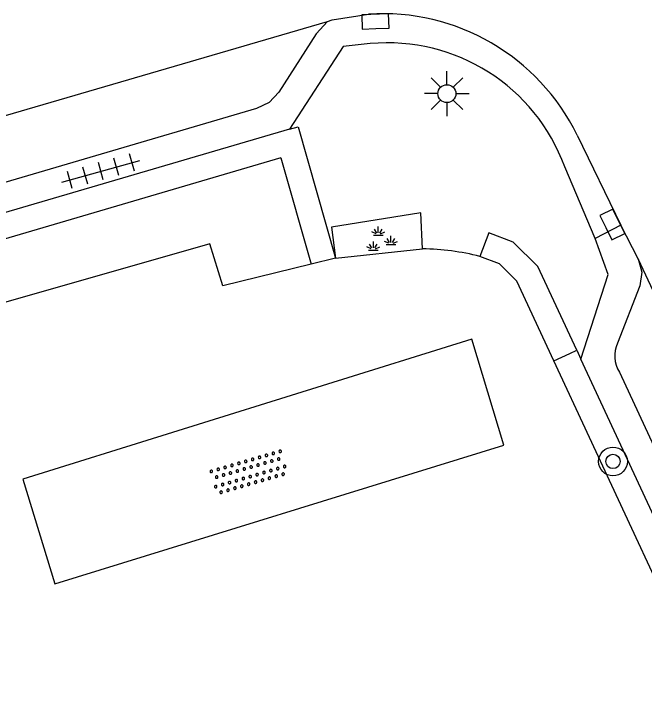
# Model space of a CAD drawing. Extents: x 136000 to 138005, y 398500 to 400500.
# Drawn here: x 137568.12 to 137585.7, y 399101.56 to 399120.64 of the extents above; entities that cross this region are included whole.
import ezdxf

# ---------------------------------------------------------------- set-up
doc = ezdxf.new("R2010")
doc.units = 0
for name, color, linetype in [('gg-knt-verharding', 7, 'Continuous'), ('gg-knt-verharding nz', 7, 'Continuous'), ('gt-grn-groengrens', 7, 'Continuous'), ('gt-symb-boom', 7, 'Continuous'), ('gt-symb-groenvak', 7, 'Continuous'), ('gt-symb-kolk', 7, 'Continuous'), ('gt-symb-lichtmast', 7, 'Continuous'), ('gt-symb-overige verharding', 7, 'Continuous'), ('gt-symb-tegel verharding', 7, 'Continuous')]:
    doc.layers.add(name, color=color, linetype=linetype)

# ---------------------------------------------------------------- blocks, each defined once
blk = doc.blocks.new('gt0-BOOM')
at = {"layer": 'gt-symb-boom'}
for radius in [0.4, 0.2]:
    blk.add_circle((0, 0), radius, dxfattribs=at)
blk = doc.blocks.new('gt0-TEG1')
at = {"layer": 'gt-symb-tegel verharding'}
for p, q in [((-0.9, -0.25), (-0.9, 0.25)), ((-0.45, -0.25), (-0.45, 0.25)), ((0, -0.25), (0, 0.25)), ((0.45, -0.25), (0.45, 0.25)), ((0.9, -0.25), (0.9, 0.25)), ((-1.125, 0), (1.125, 0))]:
    blk.add_line(p, q, dxfattribs=at)
blk = doc.blocks.new('gt0-KOLK')
at = {"layer": 'gt-symb-kolk'}
blk.add_lwpolyline([(0, 0), (0.375, 0), (0.375, 0.4), (-0.375, 0.4), (-0.375, 0), (0, 0)], dxfattribs=at)
blk = doc.blocks.new('gt0-LMAST')
at = {"layer": 'gt-symb-lichtmast'}
for p, q in [((-0.005, 0.246), (-0.005, 0.621)), ((-0.182, 0.173), (-0.447, 0.438)), ((0.172, 0.173), (0.437, 0.438)), ((-0.255, -0.004), (-0.63, -0.004)), ((-0.182, -0.181), (-0.447, -0.446)), ((0.437, -0.446), (0.172, -0.181)), ((0.245, -0.004), (0.62, -0.004)), ((-0.005, -0.254), (-0.005, -0.629))]:
    blk.add_line(p, q, dxfattribs=at)
blk.add_circle((-0.005, -0.004), 0.25, dxfattribs=at)
blk = doc.blocks.new('gt0-OVH')
at = {"layer": 'gt-symb-overige verharding'}
for points in [[(-0.972, 0.298), (-0.967, 0.308), (-0.965, 0.319), (-0.966, 0.33), (-0.971, 0.34), (-0.978, 0.348), (-0.988, 0.353), (-0.999, 0.355), (-1.01, 0.354), (-1.02, 0.349), (-1.028, 0.342), (-1.033, 0.332), (-1.035, 0.321), (-1.034, 0.31), (-1.029, 0.3), (-1.022, 0.292), (-1.012, 0.287), (-1.001, 0.285), (-0.99, 0.286), (-0.98, 0.291)], [(-0.772, 0.298), (-0.767, 0.308), (-0.765, 0.319), (-0.766, 0.33), (-0.771, 0.34), (-0.778, 0.348), (-0.788, 0.353), (-0.799, 0.355), (-0.81, 0.354), (-0.82, 0.349), (-0.828, 0.342), (-0.833, 0.332), (-0.835, 0.321), (-0.834, 0.31), (-0.829, 0.3), (-0.822, 0.292), (-0.812, 0.287), (-0.801, 0.285), (-0.79, 0.286), (-0.78, 0.291)], [(-0.572, 0.298), (-0.567, 0.308), (-0.565, 0.319), (-0.566, 0.33), (-0.571, 0.34), (-0.578, 0.348), (-0.588, 0.353), (-0.599, 0.355), (-0.61, 0.354), (-0.62, 0.349), (-0.628, 0.342), (-0.633, 0.332), (-0.635, 0.321), (-0.634, 0.31), (-0.629, 0.3), (-0.622, 0.292), (-0.612, 0.287), (-0.601, 0.285), (-0.59, 0.286), (-0.58, 0.291)], [(-0.372, 0.298), (-0.367, 0.308), (-0.365, 0.319), (-0.366, 0.33), (-0.371, 0.34), (-0.378, 0.348), (-0.388, 0.353), (-0.399, 0.355), (-0.41, 0.354), (-0.42, 0.349), (-0.428, 0.342), (-0.433, 0.332), (-0.435, 0.321), (-0.434, 0.31), (-0.429, 0.3), (-0.422, 0.292), (-0.412, 0.287), (-0.401, 0.285), (-0.39, 0.286), (-0.38, 0.291)], [(-0.172, 0.298), (-0.167, 0.308), (-0.165, 0.319), (-0.166, 0.33), (-0.171, 0.34), (-0.178, 0.348), (-0.188, 0.353), (-0.199, 0.355), (-0.21, 0.354), (-0.22, 0.349), (-0.228, 0.342), (-0.233, 0.332), (-0.235, 0.321), (-0.234, 0.31), (-0.229, 0.3), (-0.222, 0.292), (-0.212, 0.287), (-0.201, 0.285), (-0.19, 0.286), (-0.18, 0.291)], [(0.028, 0.298), (0.033, 0.308), (0.035, 0.319), (0.034, 0.33), (0.029, 0.34), (0.022, 0.348), (0.012, 0.353), (0.001, 0.355), (-0.01, 0.354), (-0.02, 0.349), (-0.028, 0.342), (-0.033, 0.332), (-0.035, 0.321), (-0.034, 0.31), (-0.029, 0.3), (-0.022, 0.292), (-0.012, 0.287), (-0.001, 0.285), (0.01, 0.286), (0.02, 0.291)], [(0.228, 0.298), (0.233, 0.308), (0.235, 0.319), (0.234, 0.33), (0.229, 0.34), (0.222, 0.348), (0.212, 0.353), (0.201, 0.355), (0.19, 0.354), (0.18, 0.349), (0.172, 0.342), (0.167, 0.332), (0.165, 0.321), (0.166, 0.31), (0.171, 0.3), (0.178, 0.292), (0.188, 0.287), (0.199, 0.285), (0.21, 0.286), (0.22, 0.291)], [(0.428, 0.298), (0.433, 0.308), (0.435, 0.319), (0.434, 0.33), (0.429, 0.34), (0.422, 0.348), (0.412, 0.353), (0.401, 0.355), (0.39, 0.354), (0.38, 0.349), (0.372, 0.342), (0.367, 0.332), (0.365, 0.321), (0.366, 0.31), (0.371, 0.3), (0.378, 0.292), (0.388, 0.287), (0.399, 0.285), (0.41, 0.286), (0.42, 0.291)], [(0.628, 0.298), (0.633, 0.308), (0.635, 0.319), (0.634, 0.33), (0.629, 0.34), (0.622, 0.348), (0.612, 0.353), (0.601, 0.355), (0.59, 0.354), (0.58, 0.349), (0.572, 0.342), (0.567, 0.332), (0.565, 0.321), (0.566, 0.31), (0.571, 0.3), (0.578, 0.292), (0.588, 0.287), (0.599, 0.285), (0.61, 0.286), (0.62, 0.291)], [(0.828, 0.298), (0.833, 0.308), (0.835, 0.319), (0.834, 0.33), (0.829, 0.34), (0.822, 0.348), (0.812, 0.353), (0.801, 0.355), (0.79, 0.354), (0.78, 0.349), (0.772, 0.342), (0.767, 0.332), (0.765, 0.321), (0.766, 0.31), (0.771, 0.3), (0.778, 0.292), (0.788, 0.287), (0.799, 0.285), (0.81, 0.286), (0.82, 0.291)], [(1.028, 0.298), (1.033, 0.308), (1.035, 0.319), (1.034, 0.33), (1.029, 0.34), (1.022, 0.348), (1.012, 0.353), (1.001, 0.355), (0.99, 0.354), (0.98, 0.349), (0.972, 0.342), (0.967, 0.332), (0.965, 0.321), (0.966, 0.31), (0.971, 0.3), (0.978, 0.292), (0.988, 0.287), (0.999, 0.285), (1.01, 0.286), (1.02, 0.291)], [(-0.872, 0.106), (-0.867, 0.116), (-0.865, 0.126), (-0.866, 0.137), (-0.871, 0.147), (-0.878, 0.156), (-0.888, 0.161), (-0.899, 0.163), (-0.91, 0.162), (-0.92, 0.157), (-0.928, 0.15), (-0.933, 0.14), (-0.935, 0.129), (-0.934, 0.118), (-0.929, 0.108), (-0.922, 0.1), (-0.912, 0.095), (-0.901, 0.092), (-0.89, 0.094), (-0.88, 0.098)], [(-0.672, 0.106), (-0.667, 0.116), (-0.665, 0.126), (-0.666, 0.137), (-0.671, 0.147), (-0.678, 0.156), (-0.688, 0.161), (-0.699, 0.163), (-0.71, 0.162), (-0.72, 0.157), (-0.728, 0.15), (-0.733, 0.14), (-0.735, 0.129), (-0.734, 0.118), (-0.729, 0.108), (-0.722, 0.1), (-0.712, 0.095), (-0.701, 0.092), (-0.69, 0.094), (-0.68, 0.098)], [(-0.472, 0.106), (-0.467, 0.116), (-0.465, 0.126), (-0.466, 0.137), (-0.471, 0.147), (-0.478, 0.156), (-0.488, 0.161), (-0.499, 0.163), (-0.51, 0.162), (-0.52, 0.157), (-0.528, 0.15), (-0.533, 0.14), (-0.535, 0.129), (-0.534, 0.118), (-0.529, 0.108), (-0.522, 0.1), (-0.512, 0.095), (-0.501, 0.092), (-0.49, 0.094), (-0.48, 0.098)], [(-0.272, 0.106), (-0.267, 0.116), (-0.265, 0.126), (-0.266, 0.137), (-0.271, 0.147), (-0.278, 0.156), (-0.288, 0.161), (-0.299, 0.163), (-0.31, 0.162), (-0.32, 0.157), (-0.328, 0.15), (-0.333, 0.14), (-0.335, 0.129), (-0.334, 0.118), (-0.329, 0.108), (-0.322, 0.1), (-0.312, 0.095), (-0.301, 0.092), (-0.29, 0.094), (-0.28, 0.098)], [(-0.072, 0.106), (-0.067, 0.116), (-0.065, 0.126), (-0.066, 0.137), (-0.071, 0.147), (-0.078, 0.156), (-0.088, 0.161), (-0.099, 0.163), (-0.11, 0.162), (-0.12, 0.157), (-0.128, 0.15), (-0.133, 0.14), (-0.135, 0.129), (-0.134, 0.118), (-0.129, 0.108), (-0.122, 0.1), (-0.112, 0.095), (-0.101, 0.092), (-0.09, 0.094), (-0.08, 0.098)], [(0.128, 0.106), (0.133, 0.116), (0.135, 0.126), (0.134, 0.137), (0.129, 0.147), (0.122, 0.156), (0.112, 0.161), (0.101, 0.163), (0.09, 0.162), (0.08, 0.157), (0.072, 0.15), (0.067, 0.14), (0.065, 0.129), (0.066, 0.118), (0.071, 0.108), (0.078, 0.1), (0.088, 0.095), (0.099, 0.092), (0.11, 0.094), (0.12, 0.098)], [(0.328, 0.106), (0.333, 0.116), (0.335, 0.126), (0.334, 0.137), (0.329, 0.147), (0.322, 0.156), (0.312, 0.161), (0.301, 0.163), (0.29, 0.162), (0.28, 0.157), (0.272, 0.15), (0.267, 0.14), (0.265, 0.129), (0.266, 0.118), (0.271, 0.108), (0.278, 0.1), (0.288, 0.095), (0.299, 0.092), (0.31, 0.094), (0.32, 0.098)], [(0.528, 0.106), (0.533, 0.116), (0.535, 0.126), (0.534, 0.137), (0.529, 0.147), (0.522, 0.156), (0.512, 0.161), (0.501, 0.163), (0.49, 0.162), (0.48, 0.157), (0.472, 0.15), (0.467, 0.14), (0.465, 0.129), (0.466, 0.118), (0.471, 0.108), (0.478, 0.1), (0.488, 0.095), (0.499, 0.092), (0.51, 0.094), (0.52, 0.098)], [(0.728, 0.106), (0.733, 0.116), (0.735, 0.126), (0.734, 0.137), (0.729, 0.147), (0.722, 0.156), (0.712, 0.161), (0.701, 0.163), (0.69, 0.162), (0.68, 0.157), (0.672, 0.15), (0.667, 0.14), (0.665, 0.129), (0.666, 0.118), (0.671, 0.108), (0.678, 0.1), (0.688, 0.095), (0.699, 0.092), (0.71, 0.094), (0.72, 0.098)], [(0.928, 0.106), (0.933, 0.116), (0.935, 0.126), (0.934, 0.137), (0.929, 0.147), (0.922, 0.156), (0.912, 0.161), (0.901, 0.163), (0.89, 0.162), (0.88, 0.157), (0.872, 0.15), (0.867, 0.14), (0.865, 0.129), (0.866, 0.118), (0.871, 0.108), (0.878, 0.1), (0.888, 0.095), (0.899, 0.092), (0.91, 0.094), (0.92, 0.098)], [(-0.972, -0.142), (-0.967, -0.132), (-0.965, -0.121), (-0.966, -0.11), (-0.971, -0.1), (-0.978, -0.092), (-0.988, -0.087), (-0.999, -0.085), (-1.01, -0.086), (-1.02, -0.091), (-1.028, -0.098), (-1.033, -0.108), (-1.035, -0.119), (-1.034, -0.13), (-1.029, -0.14), (-1.022, -0.148), (-1.012, -0.153), (-1.001, -0.155), (-0.99, -0.154), (-0.98, -0.149)], [(-0.772, -0.142), (-0.767, -0.132), (-0.765, -0.121), (-0.766, -0.11), (-0.771, -0.1), (-0.778, -0.092), (-0.788, -0.087), (-0.799, -0.085), (-0.81, -0.086), (-0.82, -0.091), (-0.828, -0.098), (-0.833, -0.108), (-0.835, -0.119), (-0.834, -0.13), (-0.829, -0.14), (-0.822, -0.148), (-0.812, -0.153), (-0.801, -0.155), (-0.79, -0.154), (-0.78, -0.149)], [(-0.572, -0.142), (-0.567, -0.132), (-0.565, -0.121), (-0.566, -0.11), (-0.571, -0.1), (-0.578, -0.092), (-0.588, -0.087), (-0.599, -0.085), (-0.61, -0.086), (-0.62, -0.091), (-0.628, -0.098), (-0.633, -0.108), (-0.635, -0.119), (-0.634, -0.13), (-0.629, -0.14), (-0.622, -0.148), (-0.612, -0.153), (-0.601, -0.155), (-0.59, -0.154), (-0.58, -0.149)], [(-0.372, -0.142), (-0.367, -0.132), (-0.365, -0.121), (-0.366, -0.11), (-0.371, -0.1), (-0.378, -0.092), (-0.388, -0.087), (-0.399, -0.085), (-0.41, -0.086), (-0.42, -0.091), (-0.428, -0.098), (-0.433, -0.108), (-0.435, -0.119), (-0.434, -0.13), (-0.429, -0.14), (-0.422, -0.148), (-0.412, -0.153), (-0.401, -0.155), (-0.39, -0.154), (-0.38, -0.149)], [(-0.172, -0.142), (-0.167, -0.132), (-0.165, -0.121), (-0.166, -0.11), (-0.171, -0.1), (-0.178, -0.092), (-0.188, -0.087), (-0.199, -0.085), (-0.21, -0.086), (-0.22, -0.091), (-0.228, -0.098), (-0.233, -0.108), (-0.235, -0.119), (-0.234, -0.13), (-0.229, -0.14), (-0.222, -0.148), (-0.212, -0.153), (-0.201, -0.155), (-0.19, -0.154), (-0.18, -0.149)], [(0.028, -0.142), (0.033, -0.132), (0.035, -0.121), (0.034, -0.11), (0.029, -0.1), (0.022, -0.092), (0.012, -0.087), (0.001, -0.085), (-0.01, -0.086), (-0.02, -0.091), (-0.028, -0.098), (-0.033, -0.108), (-0.035, -0.119), (-0.034, -0.13), (-0.029, -0.14), (-0.022, -0.148), (-0.012, -0.153), (-0.001, -0.155), (0.01, -0.154), (0.02, -0.149)], [(0.228, -0.142), (0.233, -0.132), (0.235, -0.121), (0.234, -0.11), (0.229, -0.1), (0.222, -0.092), (0.212, -0.087), (0.201, -0.085), (0.19, -0.086), (0.18, -0.091), (0.172, -0.098), (0.167, -0.108), (0.165, -0.119), (0.166, -0.13), (0.171, -0.14), (0.178, -0.148), (0.188, -0.153), (0.199, -0.155), (0.21, -0.154), (0.22, -0.149)], [(0.428, -0.142), (0.433, -0.132), (0.435, -0.121), (0.434, -0.11), (0.429, -0.1), (0.422, -0.092), (0.412, -0.087), (0.401, -0.085), (0.39, -0.086), (0.38, -0.091), (0.372, -0.098), (0.367, -0.108), (0.365, -0.119), (0.366, -0.13), (0.371, -0.14), (0.378, -0.148), (0.388, -0.153), (0.399, -0.155), (0.41, -0.154), (0.42, -0.149)], [(0.628, -0.142), (0.633, -0.132), (0.635, -0.121), (0.634, -0.11), (0.629, -0.1), (0.622, -0.092), (0.612, -0.087), (0.601, -0.085), (0.59, -0.086), (0.58, -0.091), (0.572, -0.098), (0.567, -0.108), (0.565, -0.119), (0.566, -0.13), (0.571, -0.14), (0.578, -0.148), (0.588, -0.153), (0.599, -0.155), (0.61, -0.154), (0.62, -0.149)], [(0.828, -0.142), (0.833, -0.132), (0.835, -0.121), (0.834, -0.11), (0.829, -0.1), (0.822, -0.092), (0.812, -0.087), (0.801, -0.085), (0.79, -0.086), (0.78, -0.091), (0.772, -0.098), (0.767, -0.108), (0.765, -0.119), (0.766, -0.13), (0.771, -0.14), (0.778, -0.148), (0.788, -0.153), (0.799, -0.155), (0.81, -0.154), (0.82, -0.149)], [(1.028, -0.142), (1.033, -0.132), (1.035, -0.121), (1.034, -0.11), (1.029, -0.1), (1.022, -0.092), (1.012, -0.087), (1.001, -0.085), (0.99, -0.086), (0.98, -0.091), (0.972, -0.098), (0.967, -0.108), (0.965, -0.119), (0.966, -0.13), (0.971, -0.14), (0.978, -0.148), (0.988, -0.153), (0.999, -0.155), (1.01, -0.154), (1.02, -0.149)], [(-0.872, -0.334), (-0.867, -0.324), (-0.865, -0.314), (-0.866, -0.303), (-0.871, -0.293), (-0.878, -0.284), (-0.888, -0.279), (-0.899, -0.277), (-0.91, -0.278), (-0.92, -0.283), (-0.928, -0.29), (-0.933, -0.3), (-0.935, -0.311), (-0.934, -0.322), (-0.929, -0.332), (-0.922, -0.34), (-0.912, -0.345), (-0.901, -0.348), (-0.89, -0.346), (-0.88, -0.342)], [(-0.672, -0.334), (-0.667, -0.324), (-0.665, -0.314), (-0.666, -0.303), (-0.671, -0.293), (-0.678, -0.284), (-0.688, -0.279), (-0.699, -0.277), (-0.71, -0.278), (-0.72, -0.283), (-0.728, -0.29), (-0.733, -0.3), (-0.735, -0.311), (-0.734, -0.322), (-0.729, -0.332), (-0.722, -0.34), (-0.712, -0.345), (-0.701, -0.348), (-0.69, -0.346), (-0.68, -0.342)], [(-0.472, -0.334), (-0.467, -0.324), (-0.465, -0.314), (-0.466, -0.303), (-0.471, -0.293), (-0.478, -0.284), (-0.488, -0.279), (-0.499, -0.277), (-0.51, -0.278), (-0.52, -0.283), (-0.528, -0.29), (-0.533, -0.3), (-0.535, -0.311), (-0.534, -0.322), (-0.529, -0.332), (-0.522, -0.34), (-0.512, -0.345), (-0.501, -0.348), (-0.49, -0.346), (-0.48, -0.342)], [(-0.272, -0.334), (-0.267, -0.324), (-0.265, -0.314), (-0.266, -0.303), (-0.271, -0.293), (-0.278, -0.284), (-0.288, -0.279), (-0.299, -0.277), (-0.31, -0.278), (-0.32, -0.283), (-0.328, -0.29), (-0.333, -0.3), (-0.335, -0.311), (-0.334, -0.322), (-0.329, -0.332), (-0.322, -0.34), (-0.312, -0.345), (-0.301, -0.348), (-0.29, -0.346), (-0.28, -0.342)], [(-0.072, -0.334), (-0.067, -0.324), (-0.065, -0.314), (-0.066, -0.303), (-0.071, -0.293), (-0.078, -0.284), (-0.088, -0.279), (-0.099, -0.277), (-0.11, -0.278), (-0.12, -0.283), (-0.128, -0.29), (-0.133, -0.3), (-0.135, -0.311), (-0.134, -0.322), (-0.129, -0.332), (-0.122, -0.34), (-0.112, -0.345), (-0.101, -0.348), (-0.09, -0.346), (-0.08, -0.342)], [(0.128, -0.334), (0.133, -0.324), (0.135, -0.314), (0.134, -0.303), (0.129, -0.293), (0.122, -0.284), (0.112, -0.279), (0.101, -0.277), (0.09, -0.278), (0.08, -0.283), (0.072, -0.29), (0.067, -0.3), (0.065, -0.311), (0.066, -0.322), (0.071, -0.332), (0.078, -0.34), (0.088, -0.345), (0.099, -0.348), (0.11, -0.346), (0.12, -0.342)], [(0.328, -0.334), (0.333, -0.324), (0.335, -0.314), (0.334, -0.303), (0.329, -0.293), (0.322, -0.284), (0.312, -0.279), (0.301, -0.277), (0.29, -0.278), (0.28, -0.283), (0.272, -0.29), (0.267, -0.3), (0.265, -0.311), (0.266, -0.322), (0.271, -0.332), (0.278, -0.34), (0.288, -0.345), (0.299, -0.348), (0.31, -0.346), (0.32, -0.342)], [(0.528, -0.334), (0.533, -0.324), (0.535, -0.314), (0.534, -0.303), (0.529, -0.293), (0.522, -0.284), (0.512, -0.279), (0.501, -0.277), (0.49, -0.278), (0.48, -0.283), (0.472, -0.29), (0.467, -0.3), (0.465, -0.311), (0.466, -0.322), (0.471, -0.332), (0.478, -0.34), (0.488, -0.345), (0.499, -0.348), (0.51, -0.346), (0.52, -0.342)], [(0.728, -0.334), (0.733, -0.324), (0.735, -0.314), (0.734, -0.303), (0.729, -0.293), (0.722, -0.284), (0.712, -0.279), (0.701, -0.277), (0.69, -0.278), (0.68, -0.283), (0.672, -0.29), (0.667, -0.3), (0.665, -0.311), (0.666, -0.322), (0.671, -0.332), (0.678, -0.34), (0.688, -0.345), (0.699, -0.348), (0.71, -0.346), (0.72, -0.342)], [(0.928, -0.334), (0.933, -0.324), (0.935, -0.314), (0.934, -0.303), (0.929, -0.293), (0.922, -0.284), (0.912, -0.279), (0.901, -0.277), (0.89, -0.278), (0.88, -0.283), (0.872, -0.29), (0.867, -0.3), (0.865, -0.311), (0.866, -0.322), (0.871, -0.332), (0.878, -0.34), (0.888, -0.345), (0.899, -0.348), (0.91, -0.346), (0.92, -0.342)]]:
    blk.add_lwpolyline(points, close=True, dxfattribs=at)
blk = doc.blocks.new('gt0-GRVAK')
at = {"layer": 'gt-symb-groenvak'}
for p, q in [((-0.047, 0.214), (-0.047, 0.393)), ((-0.11, 0.189), (-0.228, 0.24)), ((-0.091, 0.211), (-0.156, 0.322)), ((-0.004, 0.211), (0.061, 0.322)), ((0.015, 0.189), (0.133, 0.24)), ((-0.182, 0.153), (0.088, 0.153)), ((0.262, -0.052), (0.197, 0.059)), ((0.305, -0.049), (0.305, 0.13)), ((0.349, -0.052), (0.414, 0.059)), ((-0.245, -0.228), (-0.363, -0.177)), ((-0.226, -0.206), (-0.291, -0.095)), ((-0.183, -0.203), (-0.183, -0.024)), ((-0.139, -0.206), (-0.074, -0.095)), ((-0.12, -0.228), (-0.002, -0.177)), ((0.243, -0.074), (0.125, -0.023)), ((0.17, -0.11), (0.441, -0.11)), ((0.368, -0.074), (0.486, -0.023)), ((-0.318, -0.264), (-0.047, -0.264))]:
    blk.add_line(p, q, dxfattribs=at)

msp = doc.modelspace()

# ---------------------------------------------------------------- linework, layer by layer
at = {"layer": 'gg-knt-verharding'}
for p, q in [((137575.81, 399117.416), (137564.784, 399114.187)), ((137583.824, 399117.247), (137585.039, 399114.745)), ((137584.323, 399114.374), (137583.479, 399116.368)), ((137585.039, 399114.745), (137584.323, 399114.374)), ((137585.529, 399113.808), (137585.039, 399114.745)), ((137605.658, 399064.193), (137583.928, 399111.007))]:
    msp.add_line(p, q, dxfattribs=at)
for points in [[(137576.871, 399120.415), (137576.997, 399120.469), (137578.009, 399120.623)], [(137576.871, 399120.415), (137576.551, 399120.073), (137575.514, 399118.449), (137575.244, 399118.158), (137574.884, 399117.99), (137565.27, 399115.167), (137564.869, 399115.157), (137564.482, 399115.266), (137562.73, 399116.202), (137562.48, 399116.232)], [(137578.059, 399119.803), (137577.302, 399119.719), (137575.81, 399117.416)], [(137583.928, 399111.007), (137584.692, 399113.368), (137584.323, 399114.374)], [(137585.529, 399113.808), (137585.624, 399113.433), (137585.571, 399113.049), (137584.951, 399111.451)], [(137581.781, 399108.61), (137580.887, 399111.568), (137568.371, 399107.666), (137569.269, 399104.753), (137581.781, 399108.61)], [(137585.006, 399110.651), (137606.08, 399065.242), (137606.321, 399064.919), (137606.677, 399064.728), (137608.222, 399064.159), (137608.557, 399063.96), (137608.788, 399063.645)]]:
    msp.add_lwpolyline(points, dxfattribs=at)
for centre, radius, start, end in [((137578.407, 399114.612), 6.024, 25.9381, 93.7858), ((137578.541, 399114.57), 5.255, 20.0041, 95.2658), ((137585.7, 399111.101), 0.827, 154.9208, 212.945)]:
    msp.add_arc(centre, radius, start, end, dxfattribs=at)
at = {"layer": 'gg-knt-verharding nz'}
for p, q in [((137562.48, 399116.232), (137576.871, 399120.415)), ((137608.788, 399063.645), (137585.529, 399113.808))]:
    msp.add_line(p, q, dxfattribs=at)
at = {"layer": 'gt-grn-groengrens'}
for p, q in [((137575.567, 399116.615), (137564.981, 399113.515)), ((137575.567, 399116.615), (137576.414, 399113.661)), ((137577.089, 399113.828), (137579.519, 399114.082)), ((137577.089, 399113.828), (137576.414, 399113.661)), ((137583.812, 399111.256), (137583.928, 399111.007)), ((137605.144, 399063.637), (137583.177, 399110.961))]:
    msp.add_line(p, q, dxfattribs=at)
for points in [[(137575.81, 399117.416), (137576.047, 399117.483), (137577.089, 399113.828)], [(137579.519, 399114.082), (137579.472, 399115.084), (137576.98, 399114.692), (137577.089, 399113.828)], [(137583.812, 399111.256), (137582.726, 399113.596), (137582.044, 399114.265), (137581.365, 399114.525), (137581.115, 399113.871)], [(137576.414, 399113.661), (137573.951, 399113.054), (137573.587, 399114.227), (137566.269, 399112.132)], [(137583.177, 399110.961), (137582.145, 399113.186), (137581.658, 399113.663), (137581.115, 399113.871)], [(137583.177, 399110.961), (137583.624, 399111.169), (137583.812, 399111.256)]]:
    msp.add_lwpolyline(points, dxfattribs=at)
msp.add_arc((137579.433, 399107.292), 6.791, 75.6612, 89.2765, dxfattribs=at)

# ---------------------------------------------------------------- block references
at = {"layer": 'gt-symb-boom'}
msp.add_blockref('gt0-BOOM', (137584.824, 399108.159), dxfattribs=at)
at = {"layer": 'gt-symb-groenvak'}
msp.add_blockref('gt0-GRVAK', (137578.329, 399114.313), dxfattribs=at)
at = {"layer": 'gt-symb-kolk'}
for p, rotation in [((137578.21, 399120.222), 2.0065389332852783), ((137584.626, 399114.674), -64.02428534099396)]:
    msp.add_blockref('gt0-KOLK', p, dxfattribs=dict(at, rotation=rotation))
at = {"layer": 'gt-symb-lichtmast'}
msp.add_blockref('gt0-LMAST', (137580.199, 399118.412), dxfattribs=at)
at = {"layer": 'gt-symb-overige verharding', "rotation": 16.205185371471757}
msp.add_blockref('gt0-OVH', (137574.678, 399107.853), dxfattribs=at)
at = {"layer": 'gt-symb-tegel verharding', "rotation": 15.717252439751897}
msp.add_blockref('gt0-TEG1', (137570.549, 399116.245), dxfattribs=at)

doc.saveas('drawing.dxf')
